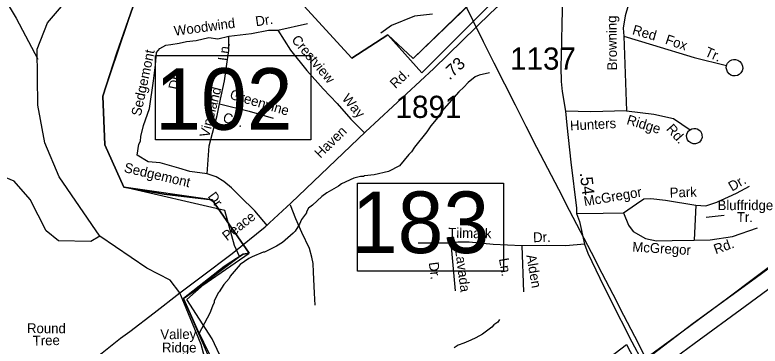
# Model space of a CAD drawing. Extents: x 1551653 to 1702041, y 811336 to 920032.
# Drawn here: x 1594124 to 1599087, y 840677 to 842882 of the extents above; entities that cross this region are included whole.
import ezdxf

# ---------------------------------------------------------------- set-up
doc = ezdxf.new("R2010")
doc.units = 0
for name, color, linetype in [('Old_Level_10', 7, 'Continuous'), ('Old_Level_11', 7, 'Continuous'), ('Old_Level_17', 7, 'Continuous'), ('Old_Level_27', 7, 'Continuous'), ('Old_Level_3', 7, 'Continuous'), ('Old_Level_31', 7, 'Continuous'), ('Old_Level_32', 7, 'Continuous'), ('Old_Level_35', 7, 'Continuous'), ('Old_Level_48', 7, 'Continuous'), ('Old_Level_49', 7, 'Continuous'), ('Old_Level_50', 7, 'Continuous'), ('Old_Level_59', 7, 'Continuous'), ('Old_Level_62', 7, 'Continuous'), ('Old_Level_8', 7, 'Continuous')]:
    doc.layers.add(name, color=color, linetype=linetype)

msp = doc.modelspace()

# ---------------------------------------------------------------- linework, layer by layer
at = {"layer": 'Old_Level_27'}
for points in [[(1603749.199, 844559.05), (1603350.936, 844269.724), (1602985.407, 844007.693), (1602205.248, 843461.795), (1601812.441, 843177.929), (1600912.848, 842516.121), (1600254.489, 842037.883), (1599906.488, 841775.814), (1599790.188, 841685.644), (1598872.668, 840996.696), (1598523.52, 840738.735), (1598301.991, 840577.574)], [(1598352.903, 840476.76), (1598647.546, 840694.656), (1598988.5, 840943.574), (1599440.96, 841276.179), (1599818.792, 841557.187)]]:
    msp.add_lwpolyline(points, dxfattribs=at)
at = {"layer": 'Old_Level_3'}
for points in [[(1598325.033, 840600.719), (1598253.118, 840740.824), (1598180.949, 840880.805), (1598108.584, 841020.691), (1598036.082, 841160.509), (1597963.5, 841300.289), (1597890.896, 841440.059), (1597818.33, 841579.846), (1597745.858, 841719.68), (1597673.539, 841859.588), (1597601.432, 841999.598), (1597529.593, 842139.741), (1597458.083, 842280.042), (1597386.958, 842420.531), (1597316.278, 842561.235), (1597246.098, 842702.184), (1597176.48, 842843.406), (1597107.019, 842984.781)], [(1599820.273, 841684.214), (1599709.545, 841598.913), (1599489.729, 841446.354), (1599029.592, 841109.248), (1598642.454, 840827.917), (1598331.595, 840589.236)]]:
    msp.add_lwpolyline(points, dxfattribs=at)
at = {"layer": 'Old_Level_31'}
msp.add_line((1595206.81, 841025.047), (1595206.81, 841025.047), dxfattribs=at)
for points in [[(1595060.216, 842612.497), (1596094.435, 842612.497), (1596094.435, 842050.899), (1595060.216, 842050.899), (1595060.216, 842612.497)], [(1596405.478, 841761.823), (1597379.064, 841761.823), (1597379.064, 841175.593), (1596405.478, 841175.593), (1596405.478, 841761.823)]]:
    msp.add_lwpolyline(points, dxfattribs=at)
at = {"layer": 'Old_Level_32'}
for points in [[(1595223.146, 841031.152), (1595364.306, 841137.29), (1595570.262, 841292.542), (1595790.702, 841471.649), (1595964.834, 841631.238), (1596458.145, 842103.117), (1596913.313, 842525.286), (1597291.621, 842892.652), (1597541.55, 843126.227), (1597769.734, 843332.019), (1597890.094, 843454.992), (1597987.228, 843606.896)], [(1597987.228, 843606.896), (1597894.988, 843361.143), (1597859.075, 843253.102), (1597810.548, 843134.213), (1597782.802, 843038.921), (1597771.621, 842971.11), (1597766.982, 842831.327), (1597764.587, 842703.302), (1597759.341, 842533.512), (1597761.595, 842437.413), (1597768.458, 842371.439), (1597791.93, 842240.8), (1597800.122, 842146.869), (1597827.563, 841901.575), (1597863.79, 841596.07), (1597865.276, 841560.692), (1597884.164, 841505.608), (1597917.537, 841355.741), (1597940.118, 841294.755), (1598019.037, 841130.037), (1598087.886, 840990.068), (1598233.756, 840706.175), (1598301.991, 840577.574)], [(1594066.219, 840402.363), (1594223.13, 840422.263), (1594313.832, 840431.066), (1594388.843, 840445.609), (1594440.056, 840461.646), (1594580.579, 840538.606), (1594654.372, 840591.767), (1594706.038, 840632.717), (1594827.426, 840728.813), (1594889.425, 840773.972), (1595052.546, 840897.68), (1595223.146, 841031.152)]]:
    msp.add_lwpolyline(points, dxfattribs=at)
at = {"layer": 'Old_Level_35'}
for p, q in [((1595875.778, 842779.731), (1596073.413, 842825.011)), ((1598179.462, 842740.511), (1598196.852, 842243.286)), ((1598658.767, 841615.81), (1598648.567, 841383.089)), ((1598847.732, 841547.47), (1598728.887, 841532.225)), ((1597026.482, 841362.484), (1596809.194, 841362.484)), ((1597026.482, 841362.484), (1597056.802, 841045.566)), ((1597501.487, 841345.626), (1597511.594, 841038.823))]:
    msp.add_line(p, q, dxfattribs=at)
for points in [[(1598283.869, 843116.366), (1598241.638, 843031.838), (1598209.344, 842944.824), (1598189.471, 842875.213), (1598174.566, 842793.171), (1598179.462, 842740.511)], [(1596906.4, 842886.642), (1596785.59, 842873.571), (1596632.128, 842811.486), (1596560.295, 842759.202)], [(1595549.56, 842739.216), (1595699.573, 842758.282), (1595813.868, 842779.731), (1595875.778, 842779.731)], [(1595875.778, 842779.731), (1595959.118, 842646.272), (1596068.651, 842512.814), (1596178.184, 842388.887), (1596271.049, 842291.177), (1596361.533, 842188.699), (1596454.432, 842093.971)], [(1595403.923, 841823.756), (1595288.069, 841840.336), (1595216.106, 841860.462), (1595092.286, 841896.474), (1595011.788, 841903.1), (1594938.766, 841947.587), (1594949.416, 842021.459), (1594960.391, 842042.395), (1594962.999, 842072.359), (1594980.107, 842146.444), (1595020.944, 842257.812), (1595047.138, 842443.701), (1595061.424, 842548.561), (1595066.187, 842631.973), (1595090.072, 842657.669), (1595128.563, 842680.9), (1595161.433, 842684.404), (1595218.58, 842693.936), (1595266.203, 842705.852), (1595330.494, 842710.618), (1595416.253, 842732.487), (1595476.02, 842721.624), (1595549.56, 842739.216)], [(1595487.65, 842288.793), (1595520.987, 842443.701), (1595534.036, 842538.019), (1595548.793, 842643.98), (1595549.56, 842739.216)], [(1598179.462, 842740.511), (1598370.744, 842683.33), (1598648.972, 842598.802), (1598864.505, 842544.114)], [(1598867.048, 842551.066), (1598871.221, 842559.587), (1598877.186, 842567.471), (1598886.763, 842575.879), (1598898.885, 842581.637), (1598909.751, 842584.619), (1598923.163, 842584.948), (1598940.27, 842579.797), (1598953.505, 842571.326), (1598964.436, 842557.894), (1598971.087, 842540.351), (1598971.572, 842524.931), (1598967.668, 842510.003), (1598959.587, 842496.358), (1598947.156, 842485.204), (1598936.031, 842479.426), (1598921.556, 842476.119), (1598906.169, 842477.031), (1598892.055, 842481.719), (1598880.611, 842489.757), (1598870.27, 842502.773), (1598864.922, 842515.289), (1598862.415, 842529.948), (1598864.505, 842544.114), (1598867.048, 842551.066)], [(1595403.923, 841823.756), (1595418.632, 842010.56), (1595471.017, 842213.131), (1595487.65, 842288.793)], [(1595487.65, 842288.793), (1595685.286, 842241.129), (1595844.823, 842193.465)], [(1598196.852, 842243.286), (1597960.855, 842235.828), (1597791.93, 842240.8)], [(1598196.852, 842243.286), (1598380.681, 842220.911), (1598509.858, 842191.078), (1598621.816, 842117.846)], [(1598621.816, 842117.846), (1598633.342, 842123.817), (1598647.003, 842126.54), (1598658.795, 842125.701), (1598668.742, 842122.899), (1598680.422, 842116.659), (1598689.648, 842107.866), (1598696.803, 842095.514), (1598700.156, 842083.24), (1598701.019, 842066.613), (1598694.667, 842049.529), (1598682.771, 842035.163), (1598669.818, 842028.024), (1598656.127, 842023.9), (1598641.124, 842024.001), (1598625.622, 842029.32), (1598613.408, 842038.772), (1598604.628, 842049.956), (1598599.694, 842063.063), (1598598.201, 842078.302), (1598601.751, 842095.441), (1598611.643, 842109.647), (1598621.816, 842117.846)], [(1595806.045, 841477.766), (1595722.441, 841577.33), (1595624.048, 841673.35), (1595566.9, 841730.546), (1595516.102, 841771.855), (1595464.246, 841803.631), (1595403.923, 841823.756)], [(1598658.767, 841615.81), (1598726.08, 841611.728), (1598799.515, 841636.224), (1598930.063, 841695.426), (1599017.775, 841742.378)], [(1598177.369, 841564.775), (1598265.082, 841623.976), (1598314.037, 841656.638), (1598358.913, 841660.721), (1598456.824, 841648.473), (1598658.767, 841615.81)], [(1596123.767, 840950.389), (1596119.184, 841030.326), (1596113.783, 841168.512), (1596110.955, 841226.402), (1596101.608, 841268.617), (1596086.782, 841326.95), (1596035.512, 841434.255), (1595995.826, 841524.816), (1595959.315, 841615.378)], [(1597865.276, 841560.692), (1598042.741, 841562.733), (1598177.369, 841564.775)], [(1598177.369, 841564.775), (1598210.006, 841483.118), (1598242.643, 841440.248), (1598324.236, 841393.296), (1598397.67, 841376.964), (1598501.7, 841381.047), (1598648.567, 841383.089)], [(1598648.567, 841383.089), (1598754.638, 841385.13), (1598903.546, 841407.586), (1599070.811, 841464.746)], [(1597501.487, 841345.626), (1597309.464, 841354.054), (1597149.445, 841369.227), (1597073.646, 841369.227), (1597026.482, 841362.484)], [(1597917.537, 841355.741), (1597792.89, 841345.626), (1597666.559, 841347.311), (1597501.487, 841345.626)]]:
    msp.add_lwpolyline(points, dxfattribs=at)
at = {"layer": 'Old_Level_48'}
for points in [[(1595438.569, 841650.826), (1594850.39, 841735.531), (1594722.807, 842017.778), (1594709.377, 842340.346), (1594709.377, 842340.346), (1594924.255, 842978.763), (1595950.878, 843050.932), (1596367.204, 842593.96), (1596608.941, 842748.524), (1596775.89, 842591.977), (1597209.229, 843009.347), (1597282.284, 843899.007), (1597464.922, 844593.674), (1597562.329, 845337.089), (1597513.626, 845873.323), (1597305.384, 846124.301), (1596197.421, 846117.581), (1596338.524, 847290.486)], [(1597899.42, 843682.043), (1596775.89, 842591.977), (1596608.941, 842748.524), (1596367.204, 842593.96), (1595950.878, 843050.932)], [(1594924.255, 842978.763), (1594803.386, 842629.313), (1594709.377, 842340.346), (1594722.807, 842017.778), (1594850.39, 841735.531), (1595118.988, 841688.489), (1595438.569, 841650.826), (1595684.926, 841296.536), (1595643.904, 841289.719), (1595517.961, 841207.783), (1595247.186, 840993.489), (1595336.25, 840795.237), (1595562.607, 840330.789)], [(1596684.776, 836156.96), (1596268.54, 836512.17), (1596039.699, 836834.683), (1595686.599, 837419.666), (1595296.971, 838004.648), (1594895.168, 838991.806), (1594773.976, 840156.717), (1595029.67, 840534.518), (1595200.131, 840302.962), (1595504.528, 840400.46), (1595247.186, 840993.489), (1595684.926, 841296.536), (1595438.569, 841650.826)], [(1595986.585, 838996.672), (1598198.431, 840687.572), (1598481.8, 840145.534)]]:
    msp.add_lwpolyline(points, dxfattribs=at)
at = {"layer": 'Old_Level_49'}
for points in [[(1595522.412, 841578.86), (1594850.39, 841735.531), (1594722.807, 842017.778), (1594709.377, 842340.346), (1594709.377, 842340.346), (1594924.255, 842978.763), (1595950.878, 843050.932), (1596367.204, 842593.96), (1596608.941, 842748.524), (1596775.89, 842591.977), (1597209.229, 843009.347), (1597282.284, 843899.007), (1597464.922, 844593.674), (1597562.329, 845337.089), (1597513.626, 845873.323), (1597305.384, 846124.301), (1596197.421, 846117.581), (1596338.524, 847290.486)], [(1595635.973, 840304.68), (1595438.525, 840725.915), (1595269.884, 840987.477), (1595517.961, 841207.783), (1595643.904, 841289.719), (1595684.926, 841296.536), (1595438.569, 841650.826), (1595118.988, 841688.489), (1594850.39, 841735.531), (1594722.807, 842017.778), (1594709.377, 842340.346), (1594803.386, 842629.313), (1594924.255, 842978.763), (1595950.878, 843050.932), (1596367.204, 842593.96), (1596608.941, 842748.524), (1596834.345, 842495.753), (1597992.667, 843657.604), (1599040.12, 843641.886), (1599278.718, 843799.487)], [(1596684.776, 836156.96), (1596268.54, 836512.17), (1596039.699, 836834.683), (1595686.599, 837419.666), (1595296.971, 838004.648), (1594895.168, 838991.806), (1594773.976, 840156.717), (1595029.67, 840534.518), (1595200.131, 840302.962), (1595504.528, 840400.46), (1595247.186, 840993.489), (1595620.335, 841272.798), (1595586.103, 841345.905), (1595522.412, 841578.86)]]:
    msp.add_lwpolyline(points, dxfattribs=at)
at = {"layer": 'Old_Level_50'}
msp.add_line((1595198.249, 841008.825), (1595198.249, 841008.825), dxfattribs=at)
at = {"layer": 'Old_Level_59'}
for points in [[(1594689.642, 841408.105), (1594419.589, 841804.266), (1594322.599, 842029.464), (1594275.642, 842279.884), (1594272.567, 842654.155), (1594341.567, 842830.039), (1594739.573, 843297.968), (1595364.571, 843909.023), (1595736.638, 844301.954), (1595880.585, 844492.704), (1596008.64, 844742.867), (1596046.575, 845099.914)], [(1594689.642, 841408.105), (1594630.587, 841373.246), (1594413.642, 841377.603), (1594331.622, 841444.912), (1594225.61, 841653.86), (1594118.572, 841774.226), (1593994.618, 841826.001), (1593633.522, 841879.366)], [(1595871.563, 839391.571), (1595741.01, 839803.939), (1595579.942, 840263.512), (1595410.606, 840513.771), (1595363.649, 840688.731), (1595223.146, 841031.152), (1595158.851, 841116.879), (1595003.577, 841195.004), (1594689.642, 841408.105)]]:
    msp.add_lwpolyline(points, dxfattribs=at)
at = {"layer": 'Old_Level_62'}
for points in [[(1593654.335, 843341.029), (1593803.817, 843227.071), (1593922.85, 843113.164), (1594078.177, 842947.944), (1594132.721, 842859.412), (1594275.642, 842587.872)], [(1597285.909, 842495.907), (1597215.679, 842480.886), (1597189.535, 842469.25), (1597143.091, 842431.879), (1597114.691, 842400.301), (1597080.242, 842368.774), (1596964.49, 842238.412), (1596939.987, 842198.786), (1596895.285, 842143.422), (1596868.731, 842103.795), (1596785.377, 842000.962), (1596764.975, 841969.281), (1596748.775, 841953.492), (1596685.722, 841876.393), (1596613.339, 841839.432), (1596517.067, 841816.774), (1596452.988, 841809.648), (1596444.888, 841805.752), (1596426.946, 841806.009), (1596380.81, 841794.679), (1596300.327, 841757.77), (1596280.129, 841742.083), (1596201.594, 841697.177), (1596169.298, 841673.648), (1596106.552, 841614.541), (1596080.306, 841594.908), (1596065.952, 841571.122), (1596065.85, 841565.123), (1596033.246, 841519.551), (1596018.79, 841487.768), (1595990.185, 841442.195), (1595978.087, 841428.354), (1595907.242, 841367.351), (1595866.949, 841341.924), (1595786.466, 841303.067), (1595778.469, 841303.169), (1595704.035, 841272.207), (1595681.89, 841260.519), (1595625.398, 841221.303), (1595558.346, 841142.255), (1595550.144, 841126.415), (1595515.695, 841086.891), (1595485.04, 841039.319), (1595476.94, 841031.425), (1595452.129, 840975.804), (1595452.026, 840967.807), (1595439.723, 840943.97), (1595423.114, 840896.193), (1595348.167, 840759.115)], [(1597351.424, 840853.337), (1597341.171, 840837.496), (1597314.924, 840817.863), (1597300.776, 840802.074), (1597238.132, 840756.962), (1597193.841, 840731.536), (1597161.648, 840716.003), (1597113.461, 840696.677), (1597077.269, 840683.194), (1597049.074, 840665.612)]]:
    msp.add_lwpolyline(points, dxfattribs=at)

# ---------------------------------------------------------------- texts
at = {"layer": 'Old_Level_10'}
for s, rotation, p in [('Dr.', 8.718308, (1595730.907, 842805.526)), ('Browning', 90.736989, (1598135.017, 842512.364)), ('Woodwind', 7.670242, (1595188.045, 842742.332)), ('Red', 344.084767, (1598231.831, 842754.304)), ('Crestview', 310.226589, (1595962.222, 842713.428)), ('Fox', 341.207544, (1598450.728, 842691.329)), ('Ln.', 82.071422, (1595540.727, 842572.586)), ('Tr.', 335.88985, (1598713.648, 842611.851)), ('Sedgemont', 78.048436, (1594962.18, 842204.114)), ('Dr.', 78.048436, (1595209.373, 842380.137)), ('Vineland', 75.907975, (1595416.497, 842060.95)), ('Greenvine', 343.582106, (1595550.311, 842324.949)), ('Way', 310.387158, (1596298.202, 842322.653)), ('Cir.', 343.582106, (1595503.991, 842171.091)), ('Hunters', 3.048289, (1597823.082, 842112.461)), ('Ridge', 343.017697, (1598193.833, 842155.872)), ('Rd.', 311.741897, (1598458.414, 842119.879)), ('Sedgemont', 346.793592, (1594846.64, 841836.261)), ('Dr.', 30.610478, (1598900.458, 841704.902)), ('Park', 1.723378, (1598486.341, 841665.865)), ('Dr.', 306.067664, (1595405.686, 841673.518)), ('McGregor', 9.691319, (1597918.6, 841607.329)), ('Bluffridge', 0.030808, (1598803.992, 841582.013)), ('Tr.', 359.647414, (1598932.54, 841503.416)), ('Tilmark', 358.948122, (1597009.924, 841398.984)), ('Dr.', 1.200789, (1597575.98, 841368.566)), ('Rd.', 19.68065, (1598792.172, 841288.067)), ('McGregor', 356.642944, (1598235.122, 841306.232)), ('Lavada', 277.427317, (1597055.815, 841319.178)), ('Alden', 279.700119, (1597529.961, 841281.048)), ('Dr.', 277.427317, (1596880.189, 841232.888)), ('Ln.', 279.700119, (1597347.6, 841257.852)), ('Round', 359.814678, (1594204.529, 840763.416)), ('Valley', 0.550761, (1595093.112, 840722.623)), ('Tree', 1.548856, (1594243.506, 840679.809)), ('Ridge', 0.040817, (1595103.93, 840634.503))]:
    msp.add_text(s, height=65.6167, rotation=rotation, dxfattribs=at).set_placement(p)
at = {"layer": 'Old_Level_11'}
for s, rotation, p in [('Rd.', 43.206161, (1596658.814, 842387.636)), ('Haven', 44.141547, (1596157.834, 841924.081)), ('Peace', 38.069467, (1595536.758, 841374.214))]:
    msp.add_text(s, height=65.6167, rotation=rotation, dxfattribs=at).set_placement(p)
at = {"layer": 'Old_Level_17'}
for s, rotation, p in [('.73', 43.226308, (1597019.105, 842443.907)), ('.54', 276.762597, (1597886.194, 841829.665))]:
    msp.add_text(s, height=82.0208, rotation=rotation, dxfattribs=at).set_placement(p)
at = {"layer": 'Old_Level_31'}
for s, p in [('102', (1595058.404, 842116.966)), ('183', (1596368.01, 841296.031))]:
    msp.add_text(s, height=410.1042, dxfattribs=at).set_placement(p)
at = {"layer": 'Old_Level_8'}
for s, p in [('1137', (1597421.771, 842517.312)), ('1891', (1596659.172, 842195.995))]:
    msp.add_text(s, height=147.6375, dxfattribs=at).set_placement(p)

doc.saveas('drawing.dxf')
